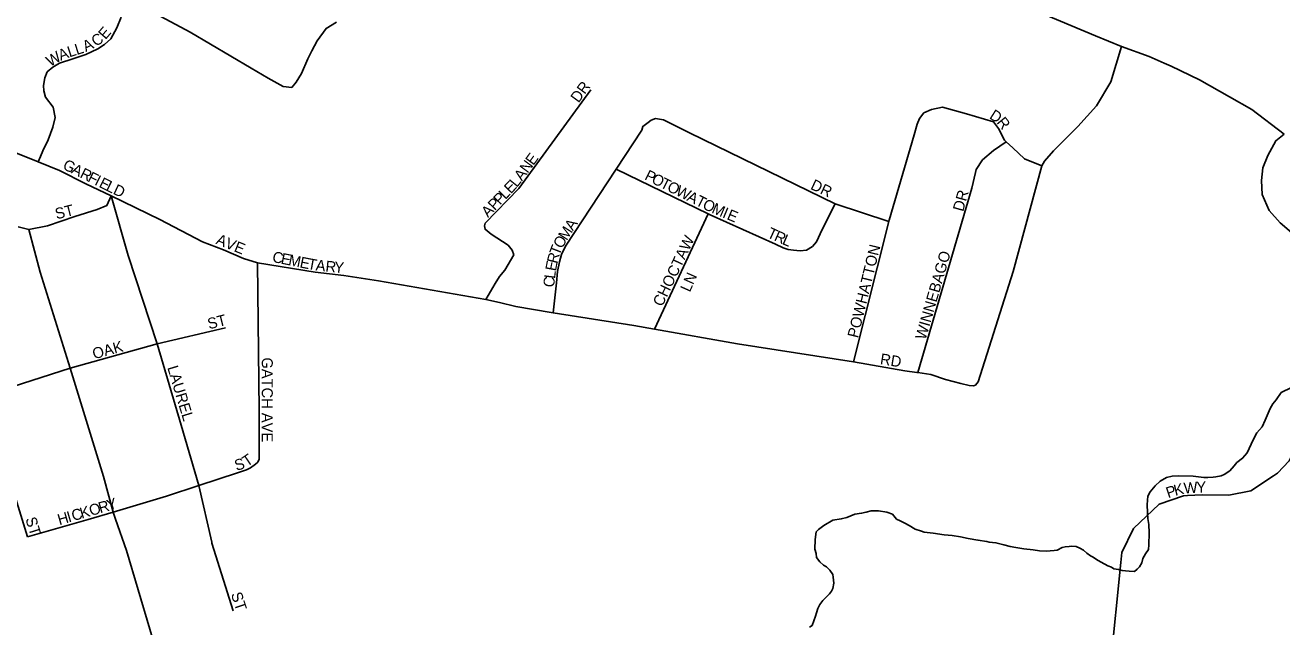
# Model space of a CAD drawing. Extents: x 1310247 to 1664935, y 235267 to 584339.
# Drawn here: x 1459925 to 1465655, y 429860 to 432604 of the extents above; entities that cross this region are included whole.
import ezdxf

# ---------------------------------------------------------------- set-up
doc = ezdxf.new("R2010")
doc.units = 0
for name, color, linetype in [('GM_X_City_Street', 7, 'Continuous'), ('GM_X_City_Street_Text', 7, 'Continuous'), ('GM_X_Minor_River', 7, 'Continuous'), ('GM_X_US_Route', 7, 'Continuous')]:
    doc.layers.add(name, color=color, linetype=linetype)

msp = doc.modelspace()

# ---------------------------------------------------------------- linework, layer by layer
at = {"layer": 'GM_X_City_Street'}
for points in [[(1460453, 432692.4), (1460678.2, 432571.9), (1460956.1, 432408), (1461032.7, 432363), (1461101.1, 432323.7), (1461141, 432319.9), (1461160.2, 432344.8), (1461185.1, 432384.1), (1461213.8, 432450.2), (1461232, 432486.6), (1461256, 432532.6), (1461297.2, 432589.1), (1461345.4, 432617.8)], [(1459985.2, 431981.1), (1459994.9, 432004.7), (1460006.2, 432030.3), (1460030.2, 432081.6), (1460051.8, 432138.4), (1460062.2, 432183.2), (1460053.4, 432229.6), (1460018.2, 432275.3), (1460010.1, 432304.1), (1460008.6, 432328.9), (1460014.2, 432363.3), (1460025.7, 432391.1), (1460052.1, 432412.7), (1460082.5, 432430.1), (1460143, 432451), (1460201.4, 432469.9), (1460256, 432496.9), (1460286.4, 432516.4), (1460316.1, 432541.7), (1460342.9, 432591.3), (1460363.3, 432640.8)], [(1462088.6, 431338.6), (1462161.9, 431321.7), (1462322.9, 431294.2), (1462332.4, 431292.7), (1462700, 431234.6), (1462794.6, 431217.8), (1463172.7, 431150.9), (1463701.4, 431068.2), (1463936.7, 431027.5), (1463990.7, 431020.4), (1463995.3, 431019.7), (1464054.5, 431011.1), (1464122.1, 430987.7), (1464191.8, 430970.2), (1464229.7, 430961.4), (1464249.2, 430959), (1464258.1, 430962), (1464270, 430976.9), (1464430.5, 431481.2), (1464560.2, 431962.8), (1464573, 431984), (1464614, 432031.4), (1464724.4, 432141.6), (1464810.4, 432236.1), (1464874.7, 432345.2), (1464924.2, 432506.1)], [(1462025.3, 431353.1), (1462068.7, 431425.8), (1462088.4, 431457.9), (1462112.6, 431487.2), (1462152.6, 431556.5), (1462146.4, 431578.4), (1462127.3, 431600.4), (1462050.1, 431650.8), (1462022.5, 431673.4), (1462019.8, 431688.6), (1462023.1, 431701.5), (1462176.4, 431859.8), (1462505.1, 432309.1)], [(1463701.4, 431068.2), (1463863.2, 431708.5), (1463864.9, 431715.1), (1463979, 432104.2), (1463992, 432152.1), (1464002.5, 432177.9), (1464023.1, 432203.6), (1464057.4, 432219), (1464107.7, 432230), (1464217.2, 432199.8), (1464298.7, 432176.1), (1464340.5, 432163.2), (1464363.9, 432132.6), (1464390.6, 432079.2), (1464398.7, 432071.8), (1464428.1, 432045.1), (1464481.1, 431993.9), (1464560.2, 431962.8)], [(1462332.4, 431292.7), (1462347.7, 431428.2), (1462352.8, 431480.2), (1462361.7, 431524.2), (1462370.4, 431558.1), (1462389.2, 431595.9), (1462619.7, 431947), (1462736.4, 432124.8), (1462740.8, 432142.7), (1462765.2, 432160.3), (1462779.4, 432170.1), (1462799.5, 432177.7), (1462835.5, 432173), (1462954.3, 432112.4), (1463618.7, 431789.5), (1463863.2, 431708.5)], [(1459452.4, 432161.5), (1459455.3, 432160.3), (1459489.1, 432146.2), (1459517.9, 432134.3), (1459738.7, 432075.1), (1459897.3, 432015.1), (1459985.2, 431981.1), (1460082.2, 431940.6), (1460202.3, 431880.6), (1460317.8, 431825.7)], [(1463995.3, 431019.7), (1464242.2, 431860.2), (1464257.7, 431932.1), (1464261.1, 431946.1), (1464290.9, 431989.6), (1464339.8, 432032.8), (1464398.7, 432071.8)], [(1465811.6, 431066.4), (1465820, 431106.3), (1465873.9, 431342.6), (1465857.9, 431455), (1465822.3, 431528.5), (1465766.1, 431598.5), (1465709.9, 431650.1), (1465647.9, 431702.9), (1465597.4, 431759.1), (1465565.3, 431832.5), (1465561.9, 431895.6), (1465568.8, 431953), (1465590.5, 432010.4), (1465627.3, 432076.9), (1465666.1, 432107.2)], [(1462619.7, 431947), (1463039.1, 431744), (1463048.7, 431739.3), (1463346.2, 431605), (1463381.9, 431588.3), (1463404, 431581), (1463427.7, 431577.3), (1463459.6, 431574.7), (1463487.4, 431578.2), (1463514.8, 431595.2), (1463532.7, 431616), (1463559.4, 431672.5), (1463618.7, 431789.5)], [(1459893.5, 431684.5), (1459942.3, 431672), (1460026.7, 431689.3), (1460152, 431731.9), (1460253.3, 431762.8), (1460297.9, 431781.5), (1460317.8, 431825.7)], [(1460317.8, 431825.7), (1460539.5, 431717.6), (1460733.2, 431616.2), (1460830.1, 431580.1), (1460920.2, 431539.6), (1460984.3, 431520.2)], [(1460775.8, 430246.4), (1460716.9, 430504.3), (1460636.1, 430779.3), (1460526.9, 431151.1), (1460394.4, 431553.1), (1460317.8, 431825.7)], [(1459936.3, 430270.8), (1459736.5, 430914), (1459505.4, 431673.5), (1459488.3, 431763.6)], [(1462794.6, 431217.8), (1463039.1, 431744)], [(1460337.6, 430351.2), (1460326.4, 430383.1), (1460282.5, 430545.5), (1460130.9, 431039.1), (1459994.3, 431477.2), (1459942.3, 431672)], [(1460975.6, 430602.5), (1460985.7, 430610.4), (1460992, 430624.3), (1460992.6, 430650.4), (1460992.6, 430847), (1460984.3, 431520.2)], [(1460984.3, 431520.2), (1461247.2, 431477.5), (1461377.6, 431462.1), (1461536.5, 431438), (1462025.3, 431353.1), (1462088.6, 431338.6)], [(1459736.5, 430914), (1460130.9, 431039.1), (1460526.9, 431151.1), (1460838.3, 431223.3)], [(1465616.9, 430548.1), (1465635.3, 430560.1), (1465689.2, 430616.3), (1465734, 430706.9), (1465755.8, 430802.2), (1465811.6, 431066.4)], [(1459936.3, 430270.8), (1460211.7, 430348.8), (1460326.4, 430383.1), (1460570.2, 430456), (1460716.9, 430504.3), (1460892.6, 430562), (1460935, 430575.3), (1460953.2, 430584.9), (1460975.6, 430602.5)], [(1465225.4, 430459), (1465291.1, 430462.6), (1465412.7, 430460.3), (1465513.7, 430480.9), (1465616.9, 430548.1)], [(1464921.5, 430152.6), (1464926.2, 430198.7), (1464979, 430308.8), (1465096, 430419), (1465206.2, 430458), (1465225.4, 430459)], [(1460547, 429669.2), (1460387.9, 430208.2), (1460337.6, 430351.2)], [(1460873.7, 429932.3), (1460777, 430241.4), (1460775.8, 430246.4)], [(1464838.2, 429277.7), (1464873.4, 429684.6), (1464921.5, 430152.6)]]:
    msp.add_lwpolyline(points, dxfattribs=at)
at = {"layer": 'GM_X_Minor_River'}
for points in [[(1464751.4, 430208.9), (1464765.2, 430196.6), (1464782.9, 430184.1), (1464794.8, 430177.8), (1464810.6, 430167.3), (1464828.3, 430156.9), (1464848.1, 430146.3), (1464862, 430138), (1464877.8, 430131.5), (1464889.7, 430125.2), (1464909.6, 430120.7), (1464927.6, 430116.2), (1464941.6, 430115.8), (1464959.6, 430113.4), (1464983.6, 430112.7), (1464995.9, 430122.4), (1465006.3, 430134.2), (1465016.7, 430151.9), (1465021.2, 430171.8), (1465033.8, 430193.5), (1465046.4, 430213.2), (1465048.9, 430233.2), (1465050.3, 430289.3), (1465049.3, 430327.3), (1465043.9, 430353.5), (1465042.6, 430381.6), (1465041.5, 430415.7), (1465042, 430437.7), (1465044.5, 430455.7), (1465055, 430475.4), (1465077.8, 430502.9), (1465100.4, 430524.3), (1465128.9, 430541.6), (1465155.1, 430546.9), (1465183.2, 430548.2), (1465251.4, 430546.4), (1465299.4, 430541.1), (1465317.4, 430540.7), (1465341.5, 430542), (1465353.6, 430543.7), (1465377.8, 430549.1), (1465391.9, 430554.7), (1465418.5, 430572.1), (1465437.1, 430593.6), (1465449.5, 430609.3), (1465476, 430628.6), (1465496.7, 430654.1), (1465524.3, 430713.5), (1465541.2, 430745.1), (1465565.9, 430772.5), (1465578.7, 430802.2), (1465602.1, 430855.7), (1465614.7, 430877.4), (1465629.2, 430895), (1465652.1, 430928.5), (1465698.8, 430951.3)], [(1463501.2, 429859), (1463513.4, 429866.7), (1463528.5, 429908.4), (1463532.9, 429924.3), (1463539.4, 429944.2), (1463547.9, 429962), (1463562.4, 429979.6), (1463576.8, 429995.3), (1463593.3, 430010.9), (1463601.6, 430022.7), (1463607.9, 430034.5), (1463612.5, 430058.4), (1463609.2, 430086.6), (1463607.5, 430098.6), (1463594, 430119), (1463578.3, 430133.4), (1463564.5, 430141.8), (1463548.8, 430156.2), (1463533.3, 430176.7), (1463531.8, 430194.7), (1463526.3, 430214.9), (1463527.4, 430259), (1463532.2, 430292.9), (1463542.6, 430304.6), (1463567.1, 430322), (1463607.8, 430347), (1463646, 430352), (1463672.3, 430359.3), (1463708.8, 430374.4), (1463738.9, 430377.6), (1463759.1, 430383.1), (1463783.3, 430388.5), (1463815.5, 430389.6), (1463853.4, 430382.6), (1463879.2, 430374), (1463898.7, 430351.4), (1463914.6, 430343), (1463936.3, 430332.4), (1463956.1, 430321.9), (1463983.8, 430305.1), (1464011.6, 430296.4), (1464023.6, 430292.1), (1464065.5, 430287), (1464115.5, 430279.6), (1464151.5, 430276.7), (1464189.4, 430269.7), (1464225.4, 430262.8), (1464269.3, 430255.6), (1464309.2, 430248.5), (1464321.2, 430246.2), (1464351.2, 430243.4), (1464387.1, 430234.5), (1464417, 430225.7), (1464442.9, 430221), (1464478.9, 430216.1), (1464520.9, 430211), (1464550.8, 430206.2), (1464580.9, 430205.4), (1464617.1, 430208.4), (1464631.1, 430210.1), (1464653.5, 430221.5), (1464667.6, 430225.2), (1464685.7, 430226.7), (1464697.8, 430228.4), (1464717.8, 430225.8), (1464733.7, 430219.4), (1464751.4, 430208.9)]]:
    msp.add_lwpolyline(points, dxfattribs=at)
at = {"layer": 'GM_X_US_Route'}
for points in [[(1464130.7, 432817), (1464147.2, 432811.5), (1464356.4, 432729.6), (1464579.8, 432649), (1464805.9, 432555.5), (1464924.2, 432506.1), (1465050.2, 432460.7), (1465119.2, 432430.2)], [(1465119.2, 432430.2), (1465150.3, 432416.5), (1465278.9, 432354.1), (1465416.6, 432277.4), (1465518, 432219), (1465666.1, 432107.2)]]:
    msp.add_lwpolyline(points, dxfattribs=at)

# ---------------------------------------------------------------- texts
at = {"layer": 'GM_X_City_Street_Text'}
for s, rotation, p in [('E', 49.08795, (1460291.4, 432535.9)), ('L', 17.3638, (1460160.4, 432467.7)), ('A', 26.0161, (1460201.7, 432481.3)), ('C', 33.7757, (1460247.6, 432504.3)), ('W', 30.54567, (1460039.4, 432413.2)), ('A', 21.17243, (1460086.7, 432441.3)), ('L', 17.94245, (1460127, 432456.9)), ('DR', 53.74805, (1462448, 432246.8)), ('D', 327.58916, (1464318, 432180.8)), ('R', 309.25524, (1464351.9, 432160)), ('E', 53.74617, (1462242.2, 431961.4)), ('G', 333.44473, (1460092.5, 431950.6)), ('A', 333.43472, (1460131.8, 431930.9)), ('R', 333.46223, (1460171.2, 431911.2)), ('A', 53.67064, (1462190.1, 431890.4)), ('N', 53.73327, (1462216.2, 431925.9)), ('P', 333.45939, (1462745.7, 431902.2)), ('F', 333.43495, (1460206.6, 431893.5)), ('I', 333.43495, (1460238.1, 431877.8)), ('E', 333.43495, (1460257.8, 431867.9)), ('L', 333.83549, (1460289.6, 431852)), ('D', 335.22936, (1460322.4, 431835.9)), ('E', 46.59034, (1462139.6, 431832.2)), ('L', 51.37181, (1462166.8, 431861.2)), ('O', 333.44473, (1462777.2, 431886.4)), ('T', 333.45342, (1462816.5, 431866.8)), ('O', 333.44966, (1462848, 431851)), ('DR', 334.78773, (1463502.3, 431858.3)), ('P', 45.96973, (1462090.3, 431781.1)), ('L', 45.96578, (1462114.8, 431806.4)), ('W', 333.44603, (1462887.4, 431831.4)), ('A', 333.45516, (1462938.5, 431805.8)), ('T', 333.43495, (1462977.9, 431786.2)), ('DR', 74.474, (1464202, 431751.1)), ('ST', 14.03946, (1460068.4, 431718.1)), ('A', 45.97364, (1462035.2, 431724.2)), ('P', 45.96578, (1462065.8, 431755.8)), ('O', 333.87818, (1463009.7, 431770.2)), ('M', 336.66976, (1463051.7, 431749.7)), ('I', 337.37015, (1463100.8, 431728.6)), ('E', 337.37173, (1463121.1, 431720.1)), ('A', 57.25558, (1462422.6, 431663.5)), ('M', 57.47711, (1462394.2, 431619)), ('CHOCTAW', 64.53745, (1462829.8, 431317)), ('T', 335.5244, (1463304.2, 431638.3)), ('R', 335.53506, (1463336.3, 431623.7)), ('L', 336.85794, (1463373.4, 431606.8)), ('AVE', 337.83803, (1460791.4, 431607.7)), ('T', 69.01544, (1462360.7, 431550.5)), ('O', 59.8647, (1462372.4, 431581.4)), ('POWHATTON', 76.27811, (1463722.3, 431174.4)), ('C', 348.73293, (1461049.3, 431524.6)), ('E', 348.72757, (1461088.1, 431516.8)), ('M', 348.72579, (1461122.7, 431510)), ('E', 348.71826, (1461174.4, 431499.6)), ('T', 349.5658, (1461209.7, 431492.6)), ('R', 75.91662, (1462351.6, 431513.6)), ('WINNEBAGO', 73.87113, (1464030.4, 431166)), ('A', 353.34466, (1461247.9, 431485.7)), ('R', 354.43394, (1461292.7, 431480.5)), ('Y', 354.75553, (1461332.4, 431476.6)), ('L', 82.87837, (1462340.9, 431445.7)), ('E', 79.19908, (1462345.1, 431479.8)), ('C', 83.03763, (1462336.1, 431406.4)), ('LN', 66.04089, (1462955.8, 431383.4)), ('ST', 14.02981, (1460763.6, 431216.5)), ('OAK', 15.42144, (1460239.8, 431080)), ('GATCH AVE', 270, (1461004.1, 431088.6)), ('RD', 351.03269, (1463820.9, 431058.2)), ('LAUREL', 286.80173, (1460572.5, 431042.9)), ('S', 17.51048, (1460888.6, 430570.6)), ('T', 34.08441, (1460936.4, 430588)), ('P', 18.11525, (1465136.4, 430446.2)), ('K', 14.11047, (1465169, 430456.9)), ('W', 4.54442, (1465209.5, 430467.3)), ('Y', 1.61785, (1465265.8, 430471.8)), ('Y', 17.34477, (1460306.2, 430388.8)), ('C', 16.26895, (1460144.6, 430341.7)), ('K', 16.25758, (1460182.6, 430352.8)), ('O', 16.25758, (1460224.9, 430365.1)), ('R', 16.27386, (1460267.2, 430377.4)), ('ST', 287.35481, (1459925.7, 430352.2)), ('H', 16.25758, (1460081.2, 430323.2)), ('I', 16.29576, (1460123.5, 430335.5)), ('ST', 288.43933, (1460862.8, 430009.1))]:
    msp.add_text(s, height=50, rotation=rotation, dxfattribs=at).set_placement(p)

doc.saveas('drawing.dxf')
